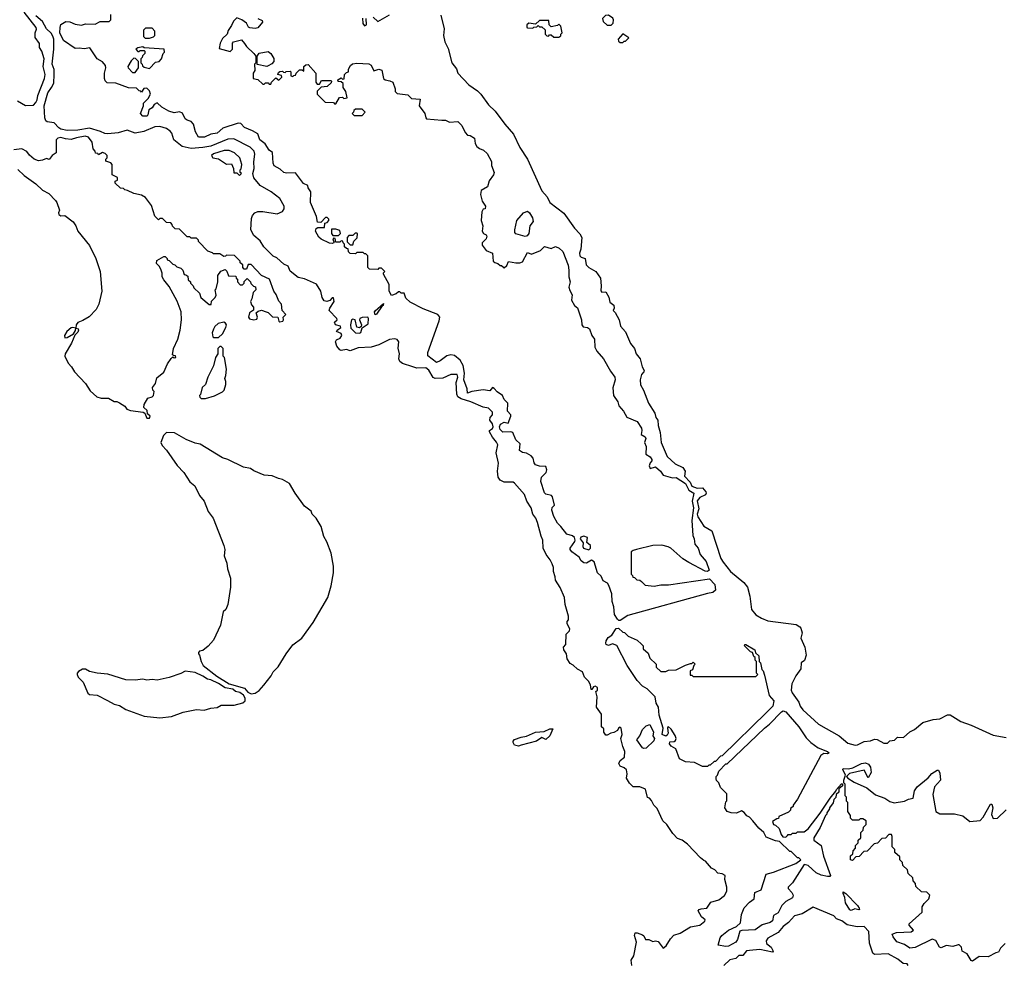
# Model space of a CAD drawing. Extents: x 1861455 to 2058065, y 200073 to 437907.
# Tile 462 of 574: x 1942090 to 1949640, y 367534 to 374775. Entities that reach past the tile are written whole.
import ezdxf

# ---------------------------------------------------------------- set-up
doc = ezdxf.new("R2010")
doc.units = 0

msp = doc.modelspace()

# ---------------------------------------------------------------- linework, layer by layer
at = {"layer": '0CON05XD'}
for points in [[(1942073.3, 374153.3), (1942135, 374117.5), (1942195, 374120), (1942215, 374140), (1942225, 374160), (1942230, 374195), (1942280, 374325), (1942284.2, 374355), (1942268.8, 374415), (1942278.6, 374475), (1942260, 374535), (1942243, 374563), (1942241.7, 374591.7), (1942208.3, 374638.3), (1942207.5, 374675), (1942218.3, 374701.7), (1942215.6, 374715), (1942125, 374832.9)], [(1946784.4, 367525), (1946780, 367565), (1946799.7, 367600.3), (1946818.6, 367705), (1946803.8, 367756.2), (1946810, 367775), (1946825, 367776.2), (1946865, 367761.2), (1946875, 367753.3), (1946887.5, 367725), (1946915, 367724.4), (1946945, 367709.4), (1946965, 367715.6), (1946985, 367708.9), (1947025, 367658.8), (1947046.9, 367675), (1947080.7, 367729.3), (1947105, 367758.8), (1947155, 367773.3), (1947235, 367821.2), (1947305, 367833.8), (1947342.5, 367865), (1947345.8, 367875.8), (1947317.7, 367897.7), (1947292.5, 367945), (1947300, 367955), (1947315, 367960), (1947360, 367965), (1947389.3, 368010.7), (1947450.7, 368029.3), (1947495, 368062.5), (1947512.5, 368095), (1947512.5, 368125), (1947497.5, 368185), (1947500, 368215), (1947477, 368227), (1947443.6, 368233.6), (1947419.3, 368259.3), (1947395, 368272.5), (1947350, 368325), (1947335, 368330), (1947310.7, 368350.7), (1947210, 368455), (1947170, 368485), (1947135, 368500), (1947097, 368537), (1947052.5, 368605), (1947022.5, 368635), (1946978.3, 368728.3), (1946952.5, 368755), (1946935, 368790), (1946918.3, 368808.3), (1946903, 368813), (1946887.5, 368877.5), (1946845, 368893.6), (1946794.2, 368894.2), (1946765, 368922.5), (1946741.7, 368961.7), (1946748.8, 368995), (1946742.5, 369025), (1946725, 369040), (1946693.6, 369053.6), (1946683.8, 369073.8), (1946695, 369097.5), (1946726.7, 369123.3), (1946729.5, 369165), (1946715.3, 369204.7), (1946699.4, 369265), (1946709.4, 369295), (1946702.5, 369345), (1946695, 369352.5), (1946682.5, 369345), (1946673, 369327), (1946645, 369310), (1946623, 369307), (1946595, 369290), (1946585, 369290), (1946570, 369315), (1946568.3, 369338.3), (1946550, 369355), (1946551.7, 369451.7), (1946512.5, 369505), (1946518.8, 369585), (1946507.5, 369625), (1946520, 369635), (1946521.4, 369655), (1946502.5, 369667.5), (1946489.3, 369660.7), (1946478.3, 369641.7), (1946471.7, 369641.7), (1946467, 369677), (1946452.5, 369705), (1946420, 369735), (1946406.7, 369775), (1946367, 369797), (1946335, 369827.5), (1946310.7, 369840.7), (1946287.5, 369875), (1946282.5, 369915), (1946262.5, 369945), (1946260, 369965), (1946277.5, 369985), (1946280, 370065), (1946305, 370090), (1946307.5, 370105), (1946287.5, 370145), (1946288.3, 370161.7), (1946297.5, 370175), (1946297, 370203), (1946271.7, 370291.7), (1946266.7, 370345), (1946233.6, 370423.6), (1946198.3, 370478.3), (1946196.7, 370505), (1946183.3, 370545), (1946183.8, 370575), (1946173.3, 370605), (1946158.8, 370635), (1946126.7, 370675), (1946103.3, 370725), (1946102.5, 370785), (1946087.5, 370815), (1946060.5, 370920.5), (1946046.7, 370955), (1946024.1, 370984.1), (1946012.7, 371032.7), (1945980, 371085), (1945961.2, 371135), (1945885, 371223.3), (1945875, 371230), (1945805, 371230), (1945775, 371246), (1945757.9, 371267.9), (1945752.9, 371315), (1945760.6, 371375), (1945743.1, 371455), (1945755.9, 371515.9), (1945747.3, 371537.3), (1945714.5, 371574.5), (1945692.2, 371615), (1945693.1, 371625), (1945715, 371641.2), (1945720.3, 371655), (1945715, 371677.1), (1945693.8, 371705), (1945697.5, 371725), (1945716.5, 371745), (1945715, 371766.2), (1945685, 371797.5), (1945645, 371804.2), (1945548.8, 371845), (1945475, 371868.1), (1945449.2, 371885), (1945441.3, 371905), (1945436.2, 371995), (1945448.8, 372035), (1945443.8, 372055), (1945395, 372056.4), (1945335, 372027.7), (1945274.7, 372024.7), (1945261.5, 372031.5), (1945227.6, 372087.6), (1945205, 372105.5), (1945135, 372104.6), (1945105, 372113.1), (1945025, 372140), (1945005, 372155.8), (1944998.5, 372175), (1945001.2, 372215), (1944991.7, 372258.3), (1944996.2, 372305), (1944985, 372322.5), (1944965, 372330), (1944925, 372323.1), (1944845, 372282.7), (1944784.7, 372265.3), (1944685, 372259.6), (1944625, 372236.2), (1944595, 372248.2), (1944555, 372240.5), (1944544.4, 372244.4), (1944522.9, 372272.9), (1944510.7, 372305), (1944520.1, 372319.9), (1944546.8, 372335), (1944559.3, 372355), (1944555, 372370.5), (1944520, 372385), (1944523.3, 372395), (1944552, 372415), (1944551.2, 372425), (1944511.2, 372435), (1944503.8, 372456.2), (1944523.3, 372475), (1944522, 372485), (1944462.5, 372545), (1944466.9, 372565), (1944501.4, 372615), (1944495, 372642.5), (1944485, 372642.5), (1944466.9, 372623.1), (1944445.7, 372614.3), (1944425, 372620.8), (1944408.1, 372645), (1944398.1, 372695), (1944365, 372748.8), (1944275, 372788.8), (1944225, 372798.8), (1944165, 372846.7), (1944148, 372885), (1944115, 372902), (1944060.9, 372950.9), (1944033.6, 372963.6), (1943961.2, 373035), (1943935, 373080), (1943885, 373120.8), (1943861.9, 373165), (1943868.3, 373251.7), (1943876.2, 373275), (1943893.3, 373295), (1943915, 373304), (1943955, 373303.8), (1944065, 373286.8), (1944105.6, 373304.4), (1944116.7, 373325), (1944116.7, 373345), (1944083.6, 373403.6), (1944017.8, 373455), (1943933.3, 373503.3), (1943885, 373563.1), (1943877.1, 373595), (1943886.8, 373635), (1943885.3, 373684.7), (1943892.8, 373745), (1943886.7, 373766.7), (1943857.3, 373797.3), (1943730.8, 373860.8), (1943685, 373858.4), (1943554.5, 373805.5), (1943495, 373794.2), (1943405, 373788.1), (1943335, 373802.6), (1943272.9, 373855), (1943256, 373906), (1943245, 373920.8), (1943215, 373940), (1943165.5, 373955.5), (1943125, 373954.4), (1943042.4, 373917.6), (1942975.4, 373905.4), (1942915, 373927.5), (1942845, 373907.1), (1942765, 373899.5), (1942741.7, 373901.7), (1942708.7, 373918.7), (1942625, 373943.3), (1942535, 373928.4), (1942455, 373926.9), (1942405, 373935.8), (1942389.3, 373945), (1942355, 373983.6), (1942301.1, 373991.1), (1942290.6, 374000.6), (1942282.7, 374022.7), (1942278.8, 374115), (1942305, 374214.2), (1942335, 374256), (1942352.1, 374287.9), (1942355.4, 374355), (1942353.1, 374393.1), (1942339.6, 374435), (1942350.7, 374549.3), (1942350.8, 374625), (1942345, 374649.4), (1942332.5, 374672.5), (1942295, 374704.4), (1942265, 374761.1), (1942214.2, 374804.2)], [(1946695, 370170), (1946685, 370170), (1946675, 370180), (1946652, 370215), (1946646, 370275), (1946633.8, 370315), (1946630, 370375), (1946607.7, 370437.7), (1946596.4, 370456.4), (1946563.3, 370475), (1946549.4, 370509.4), (1946520, 370535), (1946495, 370620), (1946475, 370632.5), (1946435, 370610), (1946415, 370612.5), (1946395, 370627.5), (1946380, 370655), (1946323.8, 370695), (1946310, 370715), (1946310, 370725), (1946346.7, 370775), (1946350, 370785), (1946343.8, 370805), (1946328.1, 370818.1), (1946285, 370831.2), (1946240.3, 370890.3), (1946214, 370915), (1946185, 370966.7), (1946170.6, 371015), (1946174.2, 371035), (1946190, 371055), (1946176.4, 371116.4), (1946167.7, 371127.7), (1946125, 371138), (1946115, 371148.8), (1946085.7, 371235), (1946091.4, 371268.6), (1946127.5, 371305), (1946132.5, 371325), (1946125, 371350), (1946075, 371352.5), (1946044.1, 371364.1), (1946035, 371377.5), (1946026.9, 371415), (1946013.1, 371433.1), (1945975, 371452.9), (1945945, 371458), (1945923, 371473), (1945928.2, 371525), (1945893.9, 371553.9), (1945872, 371612), (1945855, 371616.5), (1945795, 371612.7), (1945773.5, 371635), (1945769.4, 371655), (1945778, 371675), (1945805, 371690.8), (1945835, 371682.5), (1945856.7, 371735), (1945855.4, 371745.4), (1945831.5, 371775), (1945831.8, 371835), (1945805, 371864.2), (1945792.5, 371895), (1945751.5, 371921.5), (1945728.9, 371948.9), (1945715, 371955.6), (1945695, 371930.8), (1945642.9, 371937.1), (1945556.2, 371923.8), (1945522.6, 371912.6), (1945521.1, 371945), (1945495.4, 372015), (1945499.6, 372065), (1945491.2, 372125), (1945466.3, 372166.3), (1945425, 372200), (1945395, 372206.2), (1945365, 372198.8), (1945315, 372160), (1945285, 372148), (1945219.5, 372199.5), (1945218.8, 372225), (1945306.7, 372466.7), (1945311.2, 372495), (1945295.8, 372515.8), (1945185, 372560), (1945085, 372610), (1945051.7, 372641.7), (1945038.3, 372678.3), (1945015, 372680), (1945005, 372690), (1944995, 372690), (1944977, 372673), (1944941.7, 372661.7), (1944922.5, 372695), (1944922.5, 372745), (1944880, 372825), (1944880, 372835), (1944890, 372845), (1944865, 372870), (1944845, 372870), (1944835, 372860), (1944771.7, 372861.7), (1944760, 372875), (1944760, 372965), (1944745, 372980), (1944735, 372980), (1944725, 372990), (1944675, 372990), (1944665, 372980), (1944623, 372983), (1944610, 372995), (1944608.3, 373018.3), (1944595, 373020), (1944580, 373035), (1944580, 373055), (1944570, 373065), (1944568.3, 373078.3), (1944555, 373080), (1944545, 373070), (1944515, 373070), (1944508.3, 373098.3), (1944495, 373100), (1944490, 373085), (1944500, 373075), (1944500, 373065), (1944485, 373060), (1944465, 373063.3), (1944402.3, 373092.3), (1944385, 373107.5), (1944357.5, 373155), (1944362.5, 373175), (1944375, 373182.5), (1944428.3, 373181.7), (1944430, 373215), (1944448.3, 373221.7), (1944460, 373235), (1944460, 373245), (1944448.3, 373258.3), (1944435, 373260), (1944398.3, 373221.7), (1944373, 373223), (1944367, 373267), (1944320, 373375), (1944322.5, 373455), (1944302.5, 373485), (1944300, 373505), (1944265, 373520), (1944205, 373600), (1944135, 373597.5), (1944115, 373602.5), (1944088.3, 373628.3), (1944042.5, 373655), (1944033.3, 373675), (1944028.3, 373758.3), (1944003.3, 373775), (1943973.3, 373823.3), (1943932.5, 373855), (1943915, 373900), (1943874.1, 373924.1), (1943815, 373947.5), (1943785, 373980), (1943765, 373982.5), (1943646.4, 373943.6), (1943605, 373904), (1943555, 373898), (1943506.6, 373873.4), (1943460, 373875), (1943437.5, 373915), (1943423.3, 373975), (1943405.8, 373995.8), (1943375, 374004.2), (1943360, 374015), (1943339.3, 374059.3), (1943315, 374070), (1943275, 374060), (1943232.9, 374072.9), (1943180, 374105), (1943145, 374137.5), (1943120, 374125), (1943105, 374100), (1943080, 374085), (1943073.8, 374045), (1943066.2, 374035), (1943035, 374036.2), (1943016.7, 374055), (1943040, 374115), (1943040, 374135), (1943075, 374170), (1943092.5, 374205), (1943085, 374230), (1943065, 374250), (1943041.7, 374248.3), (1943025, 374220), (1943018.3, 374228.3), (1943005, 374230), (1942985, 374250), (1942925, 374253.3), (1942827.7, 374287.7), (1942761.7, 374291.7), (1942746.4, 374306.4), (1942740, 374325), (1942740, 374365), (1942751.2, 374405), (1942748.8, 374425), (1942725, 374452.5), (1942684.1, 374474.1), (1942628.3, 374558.3), (1942585, 374551.2), (1942545, 374557.5), (1942515, 374553.3), (1942425, 374616.7), (1942398, 374675), (1942399.2, 374715), (1942405, 374737.5), (1942445, 374760), (1942475, 374757.5), (1942515, 374740), (1942565, 374732.5), (1942595, 374742.5), (1942669.3, 374740.7), (1942708.3, 374761.7), (1942775, 374760), (1942790, 374775), (1942790, 374815)], [(1943915, 374783.3), (1943948.3, 374768.3), (1943952.5, 374755), (1943915, 374713.8), (1943895, 374708.8), (1943855, 374712), (1943845, 374717.5), (1943828, 374748), (1943793.6, 374773.6), (1943755, 374790), (1943730, 374765), (1943715, 374730), (1943688.3, 374691.7), (1943680, 374665), (1943645, 374630), (1943627.5, 374595), (1943620, 374555), (1943705, 374530), (1943721.7, 374548.3), (1943722.5, 374595), (1943730, 374605), (1943791.7, 374621.7), (1943813.6, 374593.6), (1943828.3, 374568.3), (1943886.4, 374516.4), (1943900, 374495), (1943900, 374445), (1943890, 374435), (1943892.5, 374385), (1943880, 374365), (1943880, 374325), (1943917, 374317), (1943955, 374280), (1943965, 374280), (1943975, 374290), (1943995, 374290), (1944001.7, 374281.7), (1944015, 374280), (1944020, 374295), (1944055, 374330), (1944078.3, 374311.7), (1944100, 374335), (1944098.3, 374348.3), (1944070, 374355), (1944075, 374370), (1944085, 374377.5), (1944105, 374380), (1944111.7, 374371.7), (1944125, 374370), (1944133, 374377), (1944165, 374380), (1944170, 374375), (1944170, 374345), (1944185, 374340), (1944191.7, 374348.3), (1944205, 374350), (1944210, 374365), (1944235, 374390), (1944255, 374390), (1944268.3, 374381.7), (1944270, 374415), (1944285, 374430), (1944301.7, 374431.7), (1944360, 374365), (1944360, 374295), (1944371.7, 374281.7), (1944388.3, 374281.7), (1944405, 374310), (1944475, 374310), (1944480, 374305), (1944478.3, 374291.7), (1944447, 374263), (1944401.7, 374258.3), (1944371.7, 374228.3), (1944370, 374205), (1944431.7, 374141.7), (1944495, 374140), (1944505, 374130), (1944515, 374130), (1944541.7, 374178.3), (1944565, 374180), (1944575, 374170), (1944600, 374175), (1944590, 374225), (1944570, 374255), (1944570, 374285), (1944555, 374300), (1944531.7, 374301.7), (1944530, 374315), (1944555, 374330), (1944565, 374320), (1944578.3, 374321.7), (1944580, 374355), (1944595, 374370), (1944610, 374375), (1944612.5, 374395), (1944627.5, 374425), (1944643, 374437), (1944675, 374441.2), (1944766.1, 374436.1), (1944785.8, 374425.8), (1944805, 374382.5), (1944845, 374396.7), (1944867.7, 374387.7), (1944880, 374325), (1944893, 374313), (1944927, 374307), (1944950, 374295), (1944970, 374245), (1944970, 374225), (1944985, 374210), (1945065, 374200), (1945095, 374170), (1945160, 374165), (1945152.5, 374115), (1945196.1, 374056.1), (1945203, 374023), (1945210, 374015), (1945325.8, 374005.8)], [(1944717.5, 374787.5), (1944720.8, 374745), (1944735, 374728.6), (1944750, 374735), (1944747, 374783)], [(1944800, 374795), (1944835, 374760), (1944925, 374812.5)], [(1945320.5, 374810.5), (1945345.9, 374704.1), (1945338.8, 374655), (1945348.8, 374605), (1945376.7, 374555), (1945403.3, 374445), (1945438.3, 374398.3), (1945450, 374365), (1945535, 374276.2), (1945600.3, 374230.3), (1945626, 374205), (1945685, 374123.3), (1945735, 374073.3), (1945808.8, 373975), (1945876.8, 373896.8), (1945924, 373795), (1945984, 373705), (1946093.8, 373463.8), (1946135, 373416.7), (1946156.2, 373375), (1946261.3, 373291.3), (1946345, 373177.5), (1946385, 373133.3), (1946400, 373105), (1946392.7, 373015), (1946381.5, 372985), (1946385.5, 372965.5), (1946395, 372955.8), (1946426.7, 372945), (1946434.2, 372895), (1946455, 372875.8), (1946508.8, 372845), (1946543.3, 372795), (1946548.8, 372735), (1946545, 372697.5), (1946555, 372686.2), (1946585, 372690), (1946607, 372647), (1946615, 372610), (1946647, 372587), (1946647.5, 372565), (1946640, 372545), (1946655, 372530), (1946686.7, 372475), (1946696.7, 372425), (1946735, 372382.5), (1946774.1, 372294.1), (1946803.3, 372255), (1946816.7, 372215), (1946846.7, 372175), (1946862, 372115), (1946878, 372085), (1946876.2, 372075), (1946858.1, 372055), (1946846.5, 372015), (1946850, 371975), (1946874, 371935), (1946911.2, 371835), (1946959.8, 371759.8), (1946968.8, 371725), (1946983.3, 371705), (1946985.6, 371665.6), (1947002, 371612), (1947010, 371535), (1947055, 371427.5), (1947115, 371370), (1947175, 371343.5), (1947192.4, 371315), (1947187.1, 371275), (1947230.2, 371230.2), (1947245, 371200), (1947285, 371183.1), (1947326.6, 371186.6), (1947350.4, 371155), (1947353.6, 371145), (1947347.9, 371132.1), (1947305, 371113.8), (1947285, 371085.8), (1947297.1, 371025), (1947285.6, 370985), (1947289, 370965), (1947335, 370893.5), (1947397.1, 370857.1), (1947466.7, 370645), (1947485, 370617.5), (1947540, 370545), (1947641.7, 370461.7), (1947671.2, 370425), (1947688.8, 370355), (1947701.2, 370255), (1947735, 370213.3), (1947778, 370188), (1947827, 370167), (1948045, 370138), (1948071.7, 370121.7), (1948079.7, 370109.7), (1948089.2, 370075), (1948079.2, 370035), (1948109.6, 369965), (1948120, 369905), (1948107.1, 369862.9), (1948082.5, 369845), (1948079.5, 369800.5), (1948042, 369745), (1948011.2, 369685), (1948006.2, 369635), (1948013.3, 369615), (1948064.1, 369544.1), (1948075, 369513.3), (1948095, 369486.2), (1948215.9, 369375.9), (1948372.5, 369285), (1948439.3, 369229.3), (1948496.4, 369213.6), (1948515, 369216.7), (1948565, 369242.5), (1948615, 369247.5), (1948645, 369260), (1948665, 369257.5), (1948715, 369230), (1948745, 369230), (1948763, 369247), (1948797, 369253), (1948820, 369275), (1948867, 369273), (1948915, 369317.5), (1948952.5, 369335), (1949015, 369386.7), (1949095, 369410), (1949145, 369416.7), (1949205, 369447.5), (1949225, 369447.5), (1949306.4, 369396.4), (1949385, 369367.5), (1949555, 369290), (1949655, 369273.3)], [(1946625, 374732.5), (1946641.7, 374748.3), (1946642.5, 374775), (1946637, 374787), (1946605, 374810), (1946581.7, 374808.3), (1946560, 374785), (1946565, 374760), (1946595, 374732.5), (1946625, 374732.5)], [(1943053, 374633), (1943085, 374633.3), (1943115, 374642.5), (1943127.5, 374655), (1943127, 374687), (1943105, 374710), (1943055, 374710), (1943040, 374695), (1943040, 374645), (1943053, 374633)], [(1946225, 374640), (1946238.3, 374651.7), (1946240, 374665), (1946250, 374675), (1946240, 374725), (1946225, 374740), (1946215, 374730), (1946165, 374720), (1946150, 374735), (1946148.3, 374768.3), (1946075, 374770), (1946045, 374740), (1945995, 374747.5), (1945980, 374735), (1945980, 374715), (1945985, 374712.5), (1946025, 374710), (1946031.7, 374718.3), (1946055, 374720), (1946065, 374730), (1946075, 374720), (1946095, 374720), (1946118.3, 374698.3), (1946120, 374665), (1946131.7, 374651.7), (1946145, 374650), (1946151.7, 374658.3), (1946165, 374660), (1946185, 374640), (1946225, 374640)], [(1946715, 374600), (1946725, 374610), (1946735, 374610), (1946760, 374635), (1946715, 374667.5), (1946680, 374625), (1946681.7, 374611.7), (1946695, 374600), (1946715, 374600)], [(1943085, 374400), (1943131.7, 374448.3), (1943160, 374455), (1943177.5, 374475), (1943190, 374515), (1943200, 374525), (1943198.3, 374548.3), (1943045, 374560), (1943035, 374567.5), (1942995, 374560), (1942981.7, 374548.3), (1942995, 374530), (1943005, 374530), (1943015, 374540), (1943045, 374540), (1943050, 374535), (1943050, 374515), (1943031.7, 374498.3), (1943030, 374485), (1943020, 374475), (1943020, 374445), (1943030, 374435), (1943031.7, 374421.7), (1943045, 374410), (1943085, 374400)], [(1943985, 374417.5), (1943911.7, 374431.7), (1943910, 374495), (1943925, 374517.5), (1943995, 374530), (1944016.1, 374516.1), (1944037.7, 374477.7), (1944040, 374455), (1944023.6, 374436.4), (1943995, 374422.5), (1943985, 374417.5)], [(1942975, 374370), (1943000, 374405), (1943000, 374455), (1942978.3, 374478.3), (1942965, 374480), (1942945, 374460), (1942920, 374415), (1942922.5, 374405), (1942955, 374370), (1942975, 374370)], [(1944715, 374040), (1944740, 374065), (1944715, 374090), (1944665, 374090), (1944651.7, 374078.3), (1944650, 374065), (1944640, 374055), (1944655, 374040), (1944715, 374040)], [(1945325.8, 374005.8), (1945355, 374005.6), (1945385, 373990.8), (1945450, 373995), (1945480, 373965), (1945505, 373910), (1945525, 373890), (1945545, 373887.5), (1945576.2, 373866.2), (1945583.8, 373825), (1945595, 373803.3), (1945615, 373786.7), (1945646.1, 373776.1), (1945675, 373750), (1945707, 373687), (1945708.3, 373658.3), (1945727.5, 373605), (1945722.5, 373585), (1945690.8, 373539.2), (1945677.5, 373495), (1945627.5, 373465), (1945623.3, 373435), (1945636.7, 373385), (1945662.5, 373345), (1945660, 373325), (1945645, 373322.5), (1945633, 373303), (1945627.5, 373235), (1945642.5, 373195), (1945637.5, 373155), (1945647, 373137), (1945666.4, 373126.4), (1945672.5, 373115), (1945667.5, 373095), (1945637.5, 373065), (1945637, 373047), (1945667, 373007), (1945716.7, 372986.7), (1945720, 372925), (1945733, 372913), (1945757, 372907), (1945775, 372890), (1945785, 372890), (1945805, 372872.5), (1945825, 372890), (1945838.3, 372921.7), (1945895, 372912.5), (1945925, 372912.5), (1945945, 372920), (1945985, 372990), (1946015, 372977.5), (1946083.6, 373006.4), (1946113, 373037), (1946165, 373020), (1946197.7, 373037.7), (1946226.7, 373025), (1946255, 372997.5), (1946295, 372892.5), (1946301.2, 372855), (1946300, 372805), (1946310.8, 372765), (1946301.8, 372725), (1946308.2, 372698.2), (1946327.5, 372665), (1946321.2, 372625), (1946343.8, 372585), (1946366.4, 372566.4), (1946398, 372475), (1946399.5, 372435), (1946411.9, 372421.9), (1946443.8, 372415), (1946460, 372405), (1946476, 372355), (1946498, 372325), (1946501.1, 372265), (1946514.6, 372234.6), (1946565.8, 372175), (1946619.8, 372079.8), (1946654.2, 372035), (1946656.4, 372013.6), (1946637.3, 371952.7), (1946642.5, 371895), (1946675.8, 371845), (1946683.8, 371815), (1946718.8, 371775), (1946745, 371727.1), (1946824.4, 371695), (1946858.9, 371645), (1946861.8, 371625), (1946854.2, 371595), (1946885, 371578.5), (1946890.9, 371565), (1946880, 371535), (1946894.5, 371504.5), (1946890.5, 371445), (1946924.2, 371425), (1946936.9, 371405), (1946936.5, 371393.5), (1946925, 371378.6), (1946916.2, 371355), (1946924.5, 371334.5), (1946965, 371348.9), (1947002.7, 371315), (1947024.3, 371284.3), (1947095, 371262.5), (1947125, 371266.7), (1947195, 371218.7), (1947220, 371170), (1947260, 371145), (1947246.7, 371085), (1947255.9, 371034.1), (1947244.4, 370935), (1947251.7, 370821.7), (1947262.9, 370795), (1947266.1, 370756.1), (1947292.5, 370725), (1947307.5, 370675), (1947355, 370622.5), (1947375.7, 370555), (1947365, 370544.2), (1947345, 370547.5), (1947220, 370615), (1947175, 370643.3), (1947083, 370723), (1947063.6, 370733.6), (1947015, 370748), (1946945, 370743.8), (1946820, 370715), (1946795, 370707.5), (1946780, 370695), (1946780, 370525), (1946790, 370515), (1946791.7, 370501.7), (1946805, 370500), (1946821.7, 370481.7), (1946845, 370480), (1946858.3, 370468.3), (1946885, 370440), (1946955, 370432.5), (1947005, 370443.3), (1947066.1, 370443.9), (1947379.5, 370489.5), (1947420.8, 370445), (1947425, 370402.5), (1947405, 370383.3), (1947363.6, 370376.4), (1946753, 370207), (1946695, 370170)], [(1942075, 373627.5), (1942125, 373581.2), (1942215, 373516.2), (1942265, 373468), (1942313, 373443), (1942365, 373389.2), (1942375.6, 373375), (1942394, 373315), (1942386.9, 373295), (1942390.7, 373280.7), (1942405, 373271.2), (1942435, 373274.2), (1942500, 373225), (1942520, 373195), (1942534.6, 373154.6), (1942626, 373045), (1942673.8, 372945), (1942706, 372845), (1942718.8, 372695), (1942697.5, 372595), (1942677.3, 372552.7), (1942623.3, 372496.7), (1942575, 372469.2), (1942535, 372454.3), (1942521.9, 372435), (1942520, 372410), (1942496.9, 372416.9), (1942485, 372412.9), (1942452.2, 372385), (1942434.4, 372355), (1942435, 372337.5), (1942455, 372338), (1942501.7, 372368.3), (1942517.5, 372392.5), (1942520, 372410), (1942537.5, 372405), (1942540, 372395), (1942535, 372380), (1942512.5, 372357.5), (1942486.7, 372295), (1942437.5, 372215), (1942436.7, 372195), (1942461.7, 372141.7), (1942486.7, 372115), (1942510, 372075), (1942595, 371987.5), (1942630.7, 371930.7), (1942682.5, 371885), (1942715, 371873.8), (1942770, 371875), (1942815, 371847.5), (1942835, 371847.5), (1942855, 371837.5), (1942895, 371812.5), (1942910.7, 371790.7), (1942939.5, 371779.5), (1943037.5, 371767.5), (1943048.3, 371758.3), (1943065, 371720), (1943085, 371720), (1943090, 371735), (1943070, 371755), (1943068.3, 371778.3), (1943043, 371803), (1943043.3, 371825), (1943072.5, 371875), (1943105, 371883.8), (1943115.7, 371894.3), (1943120, 371925), (1943110, 371935), (1943107.5, 371955), (1943132.5, 371987.5), (1943141.4, 372028.6), (1943195.8, 372074.2), (1943222.3, 372137.7), (1943250.7, 372179.3), (1943265, 372190), (1943273.6, 372183.6), (1943286.7, 372185), (1943285, 372197.5), (1943268.3, 372201.7), (1943262.5, 372205), (1943268.8, 372255), (1943303.3, 372325), (1943320, 372395), (1943330, 372475), (1943327.5, 372535), (1943298.3, 372618.3), (1943235, 372730), (1943195, 372780), (1943183.6, 372803.6), (1943183, 372833), (1943171.7, 372861.7), (1943160, 372885), (1943140, 372905), (1943141.7, 372928.3), (1943195, 372960), (1943205, 372960), (1943220, 372945), (1943220, 372935), (1943235, 372930), (1943265, 372900), (1943280, 372895), (1943295, 372880), (1943325, 372870), (1943340, 372855), (1943351.7, 372821.7), (1943365, 372820), (1943378.3, 372808.3), (1943381.7, 372781.7), (1943400, 372765), (1943400, 372755), (1943420, 372735), (1943425, 372720), (1943468.3, 372678.3), (1943480, 372645), (1943541.7, 372591.7), (1943558.3, 372591.7), (1943561.7, 372618.3), (1943590, 372645), (1943597, 372663), (1943590, 372705), (1943597, 372713), (1943610, 372765), (1943610, 372815), (1943631.7, 372848.3), (1943665, 372860), (1943678.3, 372848.3), (1943691.7, 372811.7), (1943748.3, 372808.3), (1943750, 372795), (1943760, 372785), (1943760, 372765), (1943781.7, 372741.7), (1943798.3, 372741.7), (1943810, 372755), (1943811.7, 372768.3), (1943835, 372790), (1943860, 372765), (1943861.7, 372751.7), (1943881.7, 372731.7), (1943897, 372727), (1943900, 372705), (1943880, 372685), (1943870, 372635), (1943860, 372615), (1943868.3, 372588.3), (1943881.7, 372571.7), (1943881.7, 372548.3), (1943851.4, 372528.6), (1943845.6, 372495), (1943852.6, 372482.6), (1943885, 372473.8), (1943909.2, 372480.8), (1943914.4, 372495), (1943903, 372527), (1943918.3, 372541.7), (1943945, 372547.5), (1943980, 372535), (1943995, 372530), (1944028.3, 372498.3), (1944070, 372495), (1944076.2, 372465), (1944085, 372459.2), (1944108, 372465), (1944114, 372475), (1944110, 372495), (1944130, 372515), (1944102.5, 372545), (1944098.1, 372595), (1944077.3, 372617.3), (1944057.7, 372667.7), (1944037.5, 372695), (1944005, 372786.7), (1943943.6, 372813.6), (1943865, 372897.5), (1943841.7, 372898.3), (1943828.3, 372861.7), (1943811.7, 372861.7), (1943800, 372875), (1943800, 372895), (1943781.7, 372911.7), (1943780, 372925), (1943738.3, 372968.3), (1943675, 372970), (1943668.3, 372961.7), (1943655, 372960), (1943625, 372980), (1943575, 372980), (1943568.3, 372988.3), (1943531.7, 373001.7), (1943460, 373075), (1943460, 373085), (1943445, 373100), (1943405, 373100), (1943395, 373110), (1943375, 373110), (1943315, 373170), (1943281.7, 373171.7), (1943261.7, 373191.7), (1943260, 373205), (1943248.3, 373218.3), (1943215, 373220), (1943185, 373250), (1943165, 373250), (1943155, 373240), (1943125, 373270), (1943101.7, 373351.7), (1943055, 373412.5), (1943025, 373430), (1942965, 373442.5), (1942917, 373467), (1942895, 373470), (1942885, 373480), (1942863, 373483), (1942821.7, 373521.7), (1942821.7, 373538.3), (1942840, 373545), (1942840, 373565), (1942800, 373585), (1942800, 373665), (1942788.3, 373678.3), (1942751.7, 373691.7), (1942750, 373705), (1942760, 373715), (1942760, 373735), (1942745, 373750), (1942725, 373757.5), (1942695, 373740), (1942688.3, 373748.3), (1942671.7, 373751.7), (1942668.3, 373768.3), (1942652.5, 373785), (1942646.2, 373835), (1942616.7, 373875), (1942592, 373882), (1942525, 373868.6), (1942485, 373857.1), (1942440.7, 373860.7), (1942405, 373872.5), (1942383, 373867), (1942370, 373855), (1942370, 373755), (1942340, 373735), (1942317, 373703), (1942295, 373710), (1942265, 373697.5), (1942235, 373693.3), (1942200, 373705), (1942165, 373737.5), (1942145.9, 373765.9), (1942105.9, 373785.9), (1942045, 373776.7)], [(1943775, 373580), (1943790, 373595), (1943780, 373605), (1943780, 373625), (1943787, 373633), (1943792.5, 373665), (1943777.5, 373715), (1943737.5, 373755), (1943695, 373771.2), (1943658.3, 373771.7), (1943575, 373747.5), (1943560, 373735), (1943570, 373715), (1943615, 373707.5), (1943675, 373667.5), (1943715, 373670), (1943730, 373635), (1943731.7, 373601.7), (1943755, 373600), (1943775, 373580)], [(1945965, 373114), (1945895, 373133.3), (1945886.7, 373145), (1945886.7, 373165), (1945902.5, 373235), (1945952.5, 373295), (1945985, 373306.2), (1946000, 373295), (1946022.5, 373255), (1946027, 373227), (1946002.5, 373195), (1945993.3, 373135), (1945980.5, 373119.5), (1945965, 373114)], [(1944535, 373120), (1944550, 373135), (1944545, 373160), (1944515, 373170), (1944481.7, 373168.3), (1944480, 373135), (1944491.7, 373121.7), (1944535, 373120)], [(1944645, 373050), (1944651.7, 373078.3), (1944677, 373103), (1944680, 373135), (1944675, 373140), (1944661.7, 373138.3), (1944645, 373120), (1944615, 373120), (1944600, 373105), (1944601.7, 373071.7), (1944625, 373050), (1944645, 373050)], [(1944815, 372513.8), (1944810, 372535), (1944815, 372542.5), (1944880, 372600), (1944876.7, 372585), (1944868.3, 372581.7), (1944825, 372516.7), (1944815, 372513.8)], [(1943615, 372340), (1943645, 372367.5), (1943670, 372415), (1943676.4, 372436.4), (1943669.3, 372449.3), (1943656.4, 372456.4), (1943613, 372447), (1943587, 372423), (1943576.1, 372403.9), (1943566.7, 372375), (1943570, 372345), (1943575, 372340), (1943615, 372340)], [(1944695, 372372.5), (1944705, 372377.5), (1944716.7, 372413.3), (1944763.3, 372445), (1944765.5, 372485), (1944758.8, 372495), (1944715, 372493.1), (1944699.2, 372485), (1944695.8, 372475), (1944710, 372435), (1944707.5, 372422.5), (1944696.4, 372413.6), (1944675, 372417.5), (1944662, 372475), (1944645, 372480.6), (1944635, 372473.3), (1944625.7, 372435), (1944630.3, 372410.3), (1944664.2, 372374.2), (1944695, 372372.5)], [(1943515, 371872.5), (1943585, 371892.5), (1943645, 371922.5), (1943657.5, 371935), (1943671.7, 371978.3), (1943671.7, 372001.7), (1943662.5, 372025), (1943671.7, 372048.3), (1943676.7, 372096.7), (1943660, 372185), (1943650, 372195), (1943650, 372255), (1943635, 372270), (1943625, 372270), (1943610, 372255), (1943610, 372215), (1943592.5, 372185), (1943577, 372123), (1943532.5, 372035), (1943515, 371980), (1943490, 371955), (1943477, 371903), (1943470, 371895), (1943471.7, 371881.7), (1943482.5, 371872.5), (1943515, 371872.5)], [(1943865, 369607.5), (1943895, 369613.3), (1943925, 369632.5), (1943962.5, 369675), (1944017.5, 369745), (1944032.5, 369775), (1944072.5, 369815), (1944132.5, 369915), (1944185, 369982.5), (1944252.5, 370035), (1944340, 370155), (1944454, 370345), (1944478.8, 370435), (1944496.2, 370535), (1944496.2, 370585), (1944478.8, 370685), (1944445, 370772.5), (1944422.7, 370812.7), (1944400.7, 370890.7), (1944363, 370953), (1944333.9, 370983.9), (1944325, 371007.5), (1944273.3, 371045), (1944202.5, 371145), (1944159.3, 371219.3), (1944105, 371250), (1944075, 371257.5), (1944025, 371277.5), (1943965, 371283.3), (1943886.1, 371316.1), (1943860, 371335), (1943805, 371343.8), (1943685, 371403.3), (1943645, 371416.7), (1943475, 371522.5), (1943435, 371530), (1943366.4, 371556.4), (1943277, 371607), (1943215, 371610), (1943191.7, 371588.3), (1943172.5, 371535), (1943181.7, 371511.7), (1943216.1, 371476.1), (1943297.7, 371357.7), (1943348.8, 371305), (1943395, 371233.3), (1943432.3, 371202.3), (1943468.8, 371128.8), (1943503.3, 371085), (1943536.2, 371005), (1943574, 370955), (1943656.4, 370743.6), (1943662, 370715), (1943658.6, 370665), (1943678, 370608), (1943683.8, 370565), (1943706.2, 370495), (1943706.2, 370425), (1943686.4, 370293.6), (1943670, 370255), (1943650, 370235), (1943630, 370135), (1943575, 370020), (1943536.4, 369973.6), (1943495, 369940), (1943470, 369935), (1943460, 369925), (1943460, 369915), (1943470, 369905), (1943482.5, 369855), (1943497.5, 369825), (1943602.7, 369742.7), (1943695, 369683.3), (1943815, 369650), (1943840, 369620), (1943865, 369607.5)], [(1946455, 370712.5), (1946467, 370723), (1946467.5, 370745), (1946438.3, 370768.3), (1946443.3, 370805), (1946415, 370815.7), (1946391.7, 370808.3), (1946387.5, 370795), (1946410, 370765), (1946407, 370737), (1946412.5, 370725), (1946455, 370712.5)], [(1947365, 369050), (1947325, 369050), (1947265, 369082.5), (1947195, 369086.7), (1947148.3, 369108.3), (1947120, 369185), (1947085, 369207.5), (1947072.5, 369225), (1947075, 369240), (1947107.7, 369242.3), (1947119.7, 369250.3), (1947124, 369265), (1947117, 369287), (1947085, 369337.5), (1947061.7, 369358.3), (1947057.5, 369345), (1947062.5, 369305), (1947055, 369290), (1947045, 369282.5), (1947017.5, 369295), (1947024, 369345), (1946992.5, 369445), (1946987.5, 369505), (1946970, 369535), (1946962.5, 369585), (1946902.5, 369645), (1946865, 369667.5), (1946825, 369710), (1946747.5, 369825), (1946667.7, 369977.7), (1946635, 369990), (1946605, 369978.8), (1946587.5, 369985), (1946583.8, 369995), (1946586.2, 370015), (1946601.2, 370038.8), (1946631.7, 370058.3), (1946665, 370107.5), (1946681.7, 370111.7), (1946715, 370080), (1946728.3, 370078.3), (1946755, 370050), (1946825, 370020), (1946858.3, 369988.3), (1946870, 369975), (1946871.7, 369951.7), (1946908.3, 369918.3), (1946921.7, 369881.7), (1946970, 369835), (1946971.7, 369811.7), (1947005, 369780), (1947045, 369780), (1947065, 369790), (1947125, 369792.5), (1947195, 369827.5), (1947235, 369840), (1947245, 369840), (1947255, 369850), (1947270, 369835), (1947260, 369825), (1947248.3, 369791.7), (1947230, 369785), (1947231.7, 369751.7), (1947245, 369750), (1947255, 369740), (1947735, 369740), (1947750, 369755), (1947740, 369765), (1947740, 369855), (1947730, 369865), (1947730, 369885), (1947720, 369895), (1947710, 369925), (1947695, 369930), (1947647.5, 369975), (1947650, 369985), (1947657.5, 369985), (1947727.5, 369945), (1947731.7, 369921.7), (1947758.3, 369898.3), (1947760, 369855), (1947770, 369845), (1947780, 369795), (1947790, 369785), (1947801.7, 369751.7), (1947836.7, 369595), (1947874, 369554), (1947865.8, 369514.2), (1947816.7, 369465), (1947476.4, 369133.6), (1947465, 369130), (1947425, 369090), (1947415, 369090), (1947385, 369060), (1947375, 369060), (1947365, 369050)], [(1943165, 369423.3), (1943255, 369433.3), (1943343.6, 369466.4), (1943445, 369487.5), (1943505, 369483.3), (1943555, 369497.5), (1943605, 369502.5), (1943635, 369520), (1943735, 369520), (1943801.7, 369538.3), (1943820, 369555), (1943820, 369575), (1943807, 369597), (1943778.3, 369618.3), (1943745, 369626.7), (1943725, 369643.3), (1943665, 369653.8), (1943615.7, 369685.7), (1943555, 369714), (1943529.7, 369719.7), (1943495, 369743.8), (1943435, 369772), (1943358.3, 369781.7), (1943325, 369762.5), (1943235, 369733.3), (1943145, 369713.3), (1943105, 369716.7), (1943065, 369711.2), (1943035, 369721.2), (1942976.4, 369713.6), (1942905, 369716.2), (1942765, 369758), (1942685, 369766), (1942625, 369778.8), (1942595, 369796), (1942572.7, 369797.3), (1942540.7, 369779.3), (1942530, 369765), (1942530, 369755), (1942537.5, 369735), (1942576.1, 369696.1), (1942613.6, 369613.6), (1942625, 369603.3), (1942685, 369597.5), (1942763.3, 369556.7), (1942815, 369528.8), (1942855, 369518.8), (1942905, 369486.7), (1943045, 369436.7), (1943165, 369423.3)], [(1947505, 367671.4), (1947445, 367680), (1947462.1, 367737.9), (1947474, 367755), (1947525, 367795.6), (1947585.8, 367824.2), (1947618.1, 367851.9), (1947623.8, 367915), (1947645, 367966), (1947685, 368011.9), (1947721.9, 368035), (1947727.5, 368085), (1947776, 368105), (1947815, 368226.2), (1947870, 368240), (1948041.7, 368308.3), (1948080, 368335), (1948065, 368350), (1948055, 368350), (1948005, 368400), (1947995, 368400), (1947917, 368477), (1947885, 368481.2), (1947815, 368510), (1947795.8, 368545.8), (1947757, 368577), (1947712.5, 368635), (1947685, 368662.5), (1947665, 368672.5), (1947645, 368697.5), (1947625, 368710), (1947586.2, 368693.8), (1947545, 368696), (1947515, 368706), (1947496, 368735), (1947505, 368780), (1947511.7, 368788.3), (1947511.7, 368841.7), (1947465, 368890), (1947450, 368925), (1947433, 368943), (1947430, 368955), (1947430, 368975), (1947440, 368985), (1947450, 369015), (1947505, 369070), (1947515, 369070), (1947800, 369345), (1947840, 369375), (1947930.7, 369469.3), (1947945, 369476.2), (1947965, 369468.8), (1948065.5, 369355.5), (1948121.2, 369271.2), (1948155.8, 369235.8), (1948212.9, 369192.9), (1948285, 369165.8), (1948297.5, 369155), (1948285, 369147.5), (1948255, 369150), (1948233.9, 369136.1), (1948055, 368800), (1948020, 368755), (1948020, 368745), (1948001.7, 368728.3), (1948000, 368715), (1947985, 368700), (1947911.7, 368668.3), (1947908.3, 368651.7), (1947895, 368650), (1947861.7, 368628.3), (1947870, 368605), (1947885, 368600), (1947912.5, 368575), (1947928.3, 368528.3), (1947941.7, 368511.7), (1947965, 368510), (1947978.3, 368521.7), (1947981.7, 368528.3), (1948005, 368530), (1948015, 368540), (1948045, 368540), (1948055, 368550), (1948105, 368550), (1948136.4, 368573.6), (1948228.3, 368691.7), (1948305, 368807.5), (1948348.3, 368861.7), (1948352.5, 368875), (1948391.7, 368918.3), (1948398.3, 368918.3), (1948398.3, 368901.7), (1948371.7, 368878.3), (1948370, 368855), (1948350, 368835), (1948347, 368813), (1948333, 368797), (1948327, 368773), (1948300, 368735), (1948300, 368725), (1948280, 368695), (1948280, 368685), (1948270, 368675), (1948227, 368583), (1948180, 368505), (1948180, 368485), (1948236.7, 368445), (1948253, 368363), (1948307.5, 368215), (1948301.7, 368208.3), (1948285, 368207.5), (1948235, 368217.5), (1948196.4, 368236.4), (1948135, 368292.5), (1948105, 368300), (1948015, 368160), (1947983.6, 368126.4), (1947983.3, 368115), (1948011.2, 368085), (1948021.2, 368065), (1948016.7, 368045), (1947965, 368015.7), (1947935, 367985.8), (1947905, 367928.9), (1947871, 367909), (1947861.5, 367868.5), (1947845, 367853.8), (1947782.6, 367837.4), (1947730.3, 367799.7), (1947626.1, 367793.9), (1947611.7, 367788.3), (1947593.8, 367725), (1947581.2, 367705), (1947525, 367674.2), (1947505, 367671.4)], [(1946875, 369188), (1946865, 369194), (1946823.3, 369255), (1946844, 369285), (1946866.2, 369335), (1946895, 369363.3), (1946921.7, 369371.7), (1946951.2, 369315), (1946944.2, 369285), (1946958.8, 369265), (1946951.7, 369248.3), (1946895, 369192), (1946875, 369188)], [(1945915, 369206.7), (1945885, 369213.3), (1945873.8, 369235), (1945874.1, 369245.9), (1945885, 369258.8), (1945935, 369275.8), (1945975, 369282), (1946045.9, 369314.1), (1946111.7, 369318.3), (1946155, 369338.8), (1946178.3, 369338.3), (1946155, 369286.7), (1946125, 369257.5), (1946095, 369273.3), (1946052.5, 369245), (1945935, 369214), (1945915, 369206.7)], [(1949647, 367693), (1949611.2, 367658.8), (1949595, 367627.5), (1949575, 367623.3), (1949515, 367592.5), (1949447, 367593), (1949395, 367558.9), (1949384.7, 367564.7), (1949355, 367613.8), (1949318, 367635), (1949311.5, 367665), (1949295, 367682.5), (1949285, 367684.5), (1949245, 367671.4), (1949195, 367679.2), (1949155, 367660), (1949143.3, 367665), (1949115, 367717.5), (1949086.1, 367726.1), (1948956.1, 367663.9), (1948915, 367657.3), (1948875, 367685.6), (1948816.7, 367706.7), (1948787.5, 367745), (1948781.2, 367765), (1948813, 367777), (1948925, 367784.2), (1948942.5, 367795), (1948910, 367835), (1948910, 367845), (1949010, 367935), (1949010, 367975), (1949025, 368000), (1949060, 368035), (1949070, 368065), (1949047, 368087), (1949005, 368090), (1948961.7, 368131.7), (1948960, 368155), (1948940, 368175), (1948938.3, 368198.3), (1948901.7, 368231.7), (1948898.3, 368258.3), (1948861.7, 368291.7), (1948860, 368315), (1948840, 368335), (1948838.3, 368358.3), (1948801.7, 368391.7), (1948800, 368415), (1948780, 368435), (1948780, 368515), (1948775, 368530), (1948755, 368530), (1948728.3, 368501.7), (1948701.7, 368498.3), (1948668.3, 368461.7), (1948641.7, 368458.3), (1948588.3, 368401.7), (1948561.7, 368398.3), (1948528.3, 368361.7), (1948501.7, 368358.3), (1948475, 368330), (1948460, 368335), (1948460, 368365), (1948478.3, 368381.7), (1948480, 368405), (1948500, 368425), (1948500, 368445), (1948520, 368465), (1948520, 368485), (1948540, 368505), (1948540, 368545), (1948558.3, 368561.7), (1948560, 368585), (1948580, 368605), (1948580, 368635), (1948555, 368650), (1948535, 368650), (1948525, 368640), (1948475, 368640), (1948460, 368655), (1948460, 368675), (1948440, 368705), (1948440, 368775), (1948430, 368785), (1948430, 368815), (1948420, 368825), (1948420, 368915), (1948410, 368925), (1948410, 368945), (1948423.3, 368985), (1948401.7, 369028.3), (1948405, 369036.2), (1948445, 369034), (1948478.6, 369041.4), (1948545.6, 369074.4), (1948575, 369080), (1948598.8, 369068.8), (1948615, 369046.7), (1948618.6, 369005), (1948595, 368962.5), (1948565, 369022.5), (1948454.2, 368995.8), (1948430, 368975), (1948440, 368960), (1948489.5, 368929.5), (1948585, 368888), (1948653.1, 368833.1), (1948725, 368808), (1948762.3, 368782.3), (1948795, 368773.3), (1948875, 368783.8), (1948905, 368800), (1948942.3, 368807.7), (1948950.6, 368865), (1948971.4, 368895), (1949056.4, 368963.6), (1949085, 368995.8), (1949125, 369023.3), (1949135, 369022.5), (1949145, 369000), (1949150, 368945), (1949104.2, 368895), (1949091.8, 368835), (1949115.8, 368705.8), (1949145, 368688.8), (1949258.3, 368688.3), (1949321.2, 368671.2), (1949375, 368630), (1949455, 368635.7), (1949478.4, 368661.6), (1949535, 368762.5), (1949545, 368762.5), (1949551.2, 368735), (1949542.7, 368682.7), (1949555, 368652.5), (1949587.5, 368655), (1949655, 368717.5)], [(1948465, 367947.5), (1948455, 367952), (1948422.5, 368005), (1948416, 368046), (1948403.3, 368076.7), (1948405, 368090), (1948425, 368076.7), (1948513.3, 367985), (1948526.7, 367965), (1948530, 367955), (1948525, 367952.5), (1948495, 367958.6), (1948465, 367947.5)], [(1948903.3, 367525), (1948895, 367537.5), (1948865, 367540), (1948823.8, 367575), (1948748.8, 367615), (1948645, 367610.8), (1948630.9, 367620.9), (1948605.7, 367695.7), (1948600, 367785), (1948566.2, 367825), (1948511.7, 367821.7), (1948436.2, 367836.2), (1948395, 367867.5), (1948354.2, 367884.2), (1948332.5, 367905), (1948175, 367972), (1948089.1, 367920.9), (1948030, 367905), (1947984.4, 367855.6), (1947944, 367825), (1947905, 367778), (1947825.8, 367734.2), (1947814, 367715), (1947815.8, 367695), (1947853.1, 367665), (1947868.8, 367635), (1947863.6, 367626.4), (1947765, 367647.1), (1947685, 367641.1), (1947663.2, 367636.8), (1947635, 367602.9), (1947605, 367600.8), (1947581.4, 367578.6), (1947535, 367568.8), (1947490, 367525)]]:
    msp.add_lwpolyline(points, dxfattribs=at)

doc.saveas('drawing.dxf')
